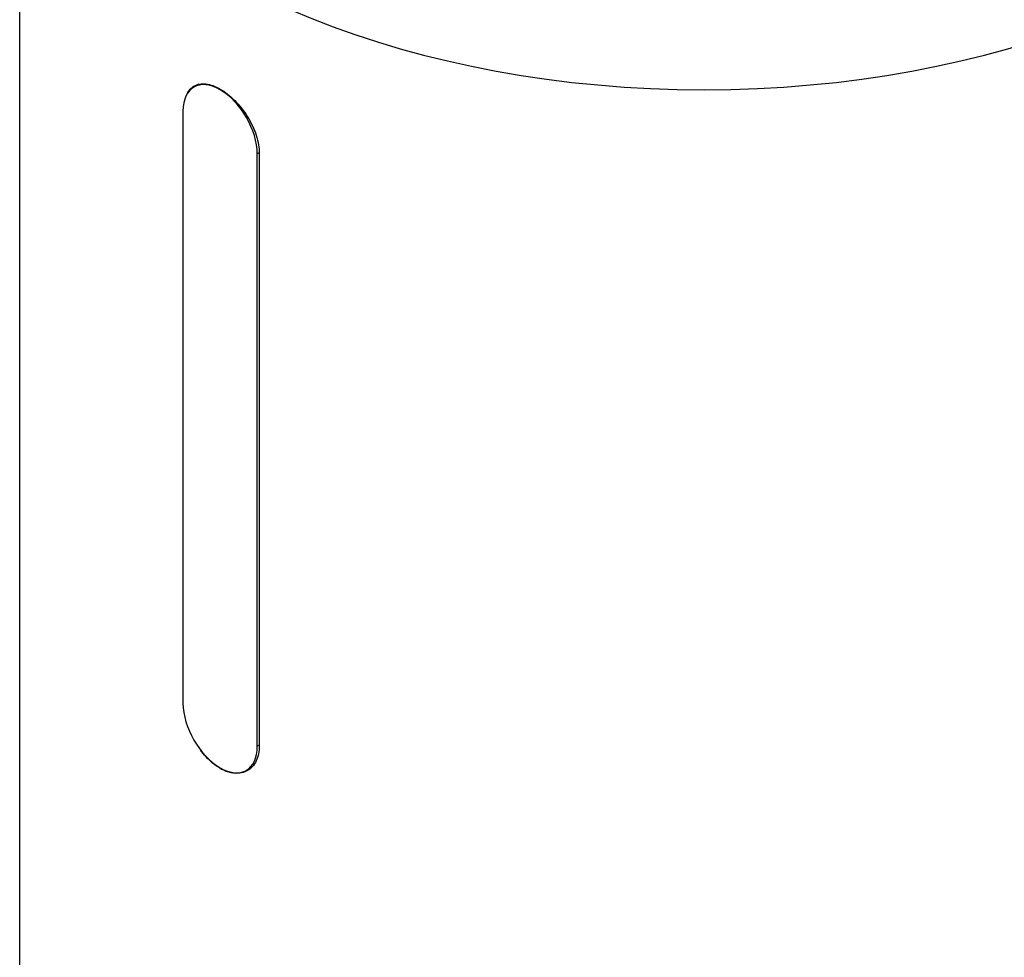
# Model space of a CAD drawing. Header units: millimetres. Extents: x 0 to 4378, y 0 to 2376.
# Tile 307 of 331: x 2561 to 2623, y 1345 to 1404. Entities that reach past the tile are written whole.
import ezdxf

# ---------------------------------------------------------------- set-up
doc = ezdxf.new("R2010")
doc.units = ezdxf.units.MM
doc.header["$LTSCALE"] = 0.2
doc.layers.add('01_Object Line', color=4, linetype='Continuous')

# ---------------------------------------------------------------- blocks, each defined once
blk = doc.blocks.new('A$C6724399f_1')
for p, q in [((-147.935, 211.322), (-147.935, 383.712)), ((-136.671, 366.151), (-136.99, 365.966)), ((-137.674, 364.456), (-137.674, 327.224)), ((-132.879, 361.835), (-133.007, 361.761)), ((-133.007, 324.529), (-133.007, 361.761)), ((-132.879, 361.794), (-132.879, 324.562)), ((-132.879, 324.603), (-133.007, 324.529)), ((-133.34, 323.221), (-133.69, 323.018))]:
    blk.add_line(p, q)
for centre, major_axis, start_param, end_param in [((-104.935, 390.624), (43, 0), 3.491426, 5.933352), ((-135.34, 363.109), (-1.65, 2.858), 3.926991, 7.068583), ((-135.34, 325.876), (1.65, -2.858), 3.926991, 7.068583)]:
    blk.add_ellipse(centre, major_axis=major_axis, ratio=0.57735, start_param=start_param, end_param=end_param)
for points, knots in [([(-137.417, 365.536), (-137.306, 365.762), (-137.149, 365.932), (-136.77, 366.151), (-136.516, 366.201), (-135.95, 366.133), (-135.638, 366.016), (-135.34, 365.844)], [0.1380241, 0.1380241, 0.1380241, 0.1380241, 0.25249, 0.25249, 0.3787349, 0.3787349, 0.5049797, 0.5049797, 0.5049797, 0.5049797]), ([(-135.34, 365.844), (-135.043, 365.672), (-134.721, 365.423), (-134.12, 364.817), (-133.841, 364.46), (-133.397, 363.745), (-133.203, 363.339), (-132.943, 362.536), (-132.879, 362.138), (-132.879, 361.794)], [0.5049797, 0.5049797, 0.5049797, 0.5049797, 0.6312246, 0.6312246, 0.7574695, 0.7574695, 0.8837145, 0.8837145, 1.0099595, 1.0099595, 1.0099595, 1.0099595]), ([(-135.34, 323.141), (-135.638, 323.313), (-135.95, 323.568), (-136.349, 324.008), (-136.46, 324.146), (-136.564, 324.289)], [-0.5049797, -0.5049797, -0.5049797, -0.5049797, -0.3787349, -0.3787349, -0.3271971, -0.3271971, -0.3271971, -0.3271971]), ([(-132.879, 324.562), (-132.879, 324.218), (-132.943, 323.884), (-133.203, 323.339), (-133.397, 323.13), (-133.841, 322.874), (-134.12, 322.81), (-134.721, 322.858), (-135.043, 322.969), (-135.34, 323.141)], [-1.0099595, -1.0099595, -1.0099595, -1.0099595, -0.8837145, -0.8837145, -0.7574695, -0.7574695, -0.6312246, -0.6312246, -0.5049797, -0.5049797, -0.5049797, -0.5049797])]:
    blk.add_open_spline(points, degree=3, knots=knots)

msp = doc.modelspace()

# ---------------------------------------------------------------- block references
at = {"layer": '01_Object Line'}
msp.add_blockref('A$C6724399f_1', (2708.753, 1034.021), dxfattribs=at)

doc.saveas('drawing.dxf')
